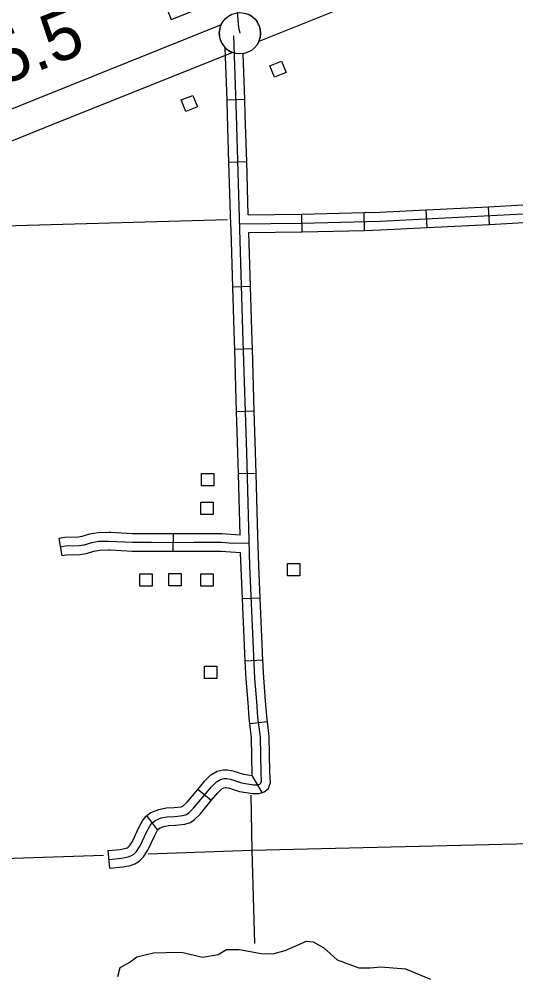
# Model space of a CAD drawing. Extents: x 1084508 to 1142749, y 1057638 to 1093403.
# Drawn here: x 1133393 to 1134713, y 1084323 to 1086863 of the extents above; entities that cross this region are included whole.
import ezdxf

# ---------------------------------------------------------------- set-up
doc = ezdxf.new("R2010")
doc.units = 0
for name, color, linetype in [('Level 15', 7, 'Continuous'), ('Level 24', 7, 'Continuous'), ('Level 31', 7, 'Continuous'), ('Level 32', 7, 'Continuous'), ('Level 45', 7, 'Continuous'), ('Level 47', 7, 'Continuous'), ('Level 48', 7, 'Continuous'), ('Level 5', 7, 'Continuous'), ('Level 56', 7, 'Continuous'), ('Level 58', 7, 'Continuous')]:
    doc.layers.add(name, color=color, linetype=linetype)

msp = doc.modelspace()

# ---------------------------------------------------------------- linework, layer by layer
at = {"layer": 'Level 15'}
for points in [[(1136150.6, 1087655.5), (1135841.9, 1087531), (1135088, 1087229.3), (1134295.7, 1086910.2), (1134030.4, 1086803.6)], [(1133929.8, 1086847.7), (1133432.7, 1086648), (1133185.8, 1086548.9), (1133024.2, 1086483.6), (1132888.2, 1086425.3), (1132540.5, 1086251), (1132219, 1086089.1), (1131123.1, 1085537.3)], [(1131158.4, 1085467.2), (1132254.3, 1086019.1), (1132575.7, 1086180.9), (1132921.3, 1086354.1), (1133054.4, 1086411.2), (1133215.1, 1086476.1), (1133461.9, 1086575.2), (1133959.1, 1086774.9)]]:
    msp.add_lwpolyline(points, dxfattribs=at)
for start, end in [(336.3059, 67.4754), (156.3048, 247.4741)]:
    msp.add_arc((1133980.1, 1086825.7), 54.9, start, end, dxfattribs=at)
at = {"layer": 'Level 24'}
msp.add_circle((1133980.1, 1086825.7), 54.9, dxfattribs=at)
at = {"layer": 'Level 31'}
msp.add_lwpolyline([(1133837.3, 1089413.7), (1133848.3, 1089187.5), (1133855.5, 1088987.4), (1133862.3, 1088867.2), (1133862.3, 1088826), (1133870, 1088642), (1133877.3, 1088313.9), (1133883.6, 1088196.5), (1133887.5, 1088158.4), (1133894.6, 1088120.1), (1133914.6, 1088043.4), (1133930.3, 1087984.8), (1133935.1, 1087943.1), (1133945.6, 1087661.1), (1133951.7, 1087344.8), (1133958.9, 1087094.3), (1133971.3, 1086903.5), (1133976.5, 1086841.1), (1133980.1, 1086825.7)], dxfattribs=at)
at = {"layer": 'Level 32'}
for p, q in [((1133992.9, 1086649.8), (1133945.9, 1086648.2)), ((1133998.1, 1086484), (1133951, 1086482.6)), ((1134643.1, 1086317.8), (1134640.7, 1086364.8)), ((1134145.7, 1086297.7), (1134144.6, 1086344.8)), ((1134311.4, 1086301.9), (1134310.2, 1086348.9)), ((1134477.6, 1086309.3), (1134475.2, 1086356.3)), ((1134008.1, 1086152.7), (1133961, 1086151.3)), ((1134013.2, 1085987.1), (1133966.1, 1085985.6)), ((1134018.3, 1085821.4), (1133971.2, 1085820)), ((1134023.2, 1085655.7), (1133976.2, 1085654.4)), ((1134034, 1085324.8), (1133987, 1085322.8)), ((1134041.2, 1085159.2), (1133994.2, 1085157.2)), ((1134053.2, 1084995.8), (1134006.5, 1084990.1)), ((1134038.8, 1084807.5), (1134012.8, 1084853)), ((1133904, 1084786.2), (1133867.8, 1084816.3)), ((1133761, 1084708.9), (1133733.1, 1084746.8)), ((1133634.8, 1084606.6), (1133629.8, 1084653.4))]:
    msp.add_line(p, q, dxfattribs=at)
for points in [[(1133632.3, 1084630), (1133665.2, 1084633.5), (1133683.2, 1084636.7), (1133690.5, 1084639.3), (1133697.9, 1084643.7), (1133705.3, 1084651.5), (1133714.8, 1084666.2), (1133732.6, 1084703.9), (1133741.2, 1084719.9), (1133746.9, 1084727.7), (1133755.1, 1084733.8), (1133771.1, 1084740.3), (1133787.1, 1084743.3), (1133807.1, 1084744.2), (1133828.7, 1084746.8), (1133837.8, 1084749.4), (1133843.9, 1084754.2), (1133856.9, 1084766.3), (1133904.1, 1084823.1), (1133917.5, 1084836.1), (1133928.3, 1084842.6), (1133938.3, 1084844.7), (1133945.2, 1084844.7), (1133955.2, 1084843), (1133984.2, 1084833.5), (1134015.8, 1084828.7), (1134027.5, 1084828.7), (1134033.2, 1084830.4), (1134035.8, 1084832.6), (1134037.5, 1084837.8), (1134036.2, 1084860.8), (1134034.5, 1084954.8), (1134028, 1085008.5), (1134024.9, 1085049.3), (1134019.7, 1085110.8), (1134006.7, 1085410.3), (1133998.1, 1085711.9), (1133989, 1086007.4), (1133979.9, 1086304.3), (1133970.8, 1086608.5), (1133963.7, 1086819.1)], [(1133945.9, 1086648.2), (1133941.2, 1086786.9)], [(1133992.9, 1086649.8), (1133988.8, 1086771.4)], [(1133951, 1086482.6), (1133947.3, 1086607.7), (1133945.9, 1086648.2)], [(1133998.1, 1086484), (1133994.3, 1086609.2), (1133992.9, 1086649.8)], [(1133955.9, 1086317), (1133951, 1086482.6)], [(1134002.3, 1086343.3), (1133998.1, 1086484)], [(1134475.2, 1086356.3), (1134640.7, 1086364.8)], [(1134640.7, 1086364.8), (1134731.3, 1086369.5), (1134805.8, 1086374.4)], [(1133979.4, 1086319.5), (1134144, 1086321.3), (1134352.4, 1086326.5), (1134732.7, 1086346)], [(1134002.3, 1086343.3), (1134143.6, 1086344.8), (1134144.6, 1086344.8)], [(1134144.6, 1086344.8), (1134310.2, 1086348.9)], [(1134310.2, 1086348.9), (1134351.5, 1086350), (1134475.2, 1086356.3)], [(1133961, 1086151.3), (1133956.4, 1086303.5), (1133955.9, 1086317)], [(1134477.6, 1086309.3), (1134643.1, 1086317.8)], [(1134643.1, 1086317.8), (1134734.1, 1086322.5), (1134808.9, 1086327.5)], [(1134003.7, 1086296.2), (1134144.5, 1086297.7), (1134145.7, 1086297.7)], [(1134008.1, 1086152.7), (1134003.7, 1086296.2)], [(1134145.7, 1086297.7), (1134311.4, 1086301.9)], [(1134311.4, 1086301.9), (1134353.3, 1086302.9), (1134477.6, 1086309.3)], [(1133966.1, 1085985.6), (1133965.4, 1086006.7), (1133961, 1086151.3)], [(1134013.2, 1085987.1), (1134012.5, 1086008.1), (1134008.1, 1086152.7)], [(1133971.2, 1085820), (1133966.1, 1085985.6)], [(1134018.3, 1085821.4), (1134013.2, 1085987.1)], [(1133976.2, 1085654.4), (1133974.5, 1085711.2), (1133971.2, 1085820)], [(1134023.2, 1085655.7), (1134021.6, 1085712.6), (1134018.3, 1085821.4)], [(1133980.8, 1085491.9), (1133976.2, 1085654.4)], [(1134028, 1085490.1), (1134023.2, 1085655.7)], [(1133839.1, 1085495.5), (1133801.8, 1085495.1)], [(1133980.8, 1085491.9), (1133932.4, 1085495.7), (1133857.6, 1085495.7), (1133839.1, 1085495.5)], [(1134034, 1085324.8), (1134030.3, 1085411.1), (1134028, 1085490.1)], [(1134005, 1085470.3), (1133962.3, 1085469.8), (1133931.5, 1085472.2), (1133857.7, 1085472.2), (1133802.1, 1085471.6)], [(1133839.6, 1085448.5), (1133802.3, 1085448.1)], [(1133981.7, 1085444.6), (1133930.5, 1085448.7), (1133857.8, 1085448.7), (1133839.6, 1085448.5)], [(1133987, 1085322.8), (1133981.7, 1085444.6)], [(1133994.2, 1085157.2), (1133987, 1085322.8)], [(1134041.2, 1085159.2), (1134034, 1085324.8)], [(1134006.5, 1084990.1), (1134004.5, 1085006.2), (1134001.5, 1085047.4), (1133996.2, 1085109.3), (1133994.2, 1085157.2)], [(1134053.2, 1084995.8), (1134051.4, 1085010.8), (1134048.4, 1085051.1), (1134043.2, 1085112.3), (1134041.2, 1085159.2)], [(1134038.8, 1084807.5), (1134044.6, 1084809.3), (1134056, 1084818.8), (1134061.2, 1084834.6), (1134059.7, 1084861.6), (1134058, 1084956.4), (1134053.2, 1084995.8)], [(1134012.8, 1084853), (1134010.9, 1084953.2), (1134006.5, 1084990.1)], [(1133867.8, 1084816.3), (1133886.8, 1084839.1), (1133903.1, 1084854.9), (1133919.5, 1084864.7), (1133935.8, 1084868.3), (1133947.3, 1084868.3), (1133960.9, 1084865.9), (1133989.7, 1084856.4), (1134012.8, 1084853)], [(1133733.1, 1084746.8), (1133743.5, 1084754.5), (1133764.4, 1084763), (1133784.4, 1084766.8), (1133805.1, 1084767.7), (1133824.1, 1084769.9), (1133826.9, 1084770.8), (1133828.5, 1084772), (1133839.7, 1084782.5), (1133867.8, 1084816.3)], [(1133904, 1084786.2), (1133921.4, 1084807), (1133931.9, 1084817.3), (1133937.1, 1084820.4), (1133940.8, 1084821.2), (1133943.2, 1084821.2), (1133949.5, 1084820.1), (1133978.7, 1084810.5), (1134014.1, 1084805.2), (1134031.1, 1084805.2), (1134038.8, 1084807.5)], [(1133761, 1084708.9), (1133766.7, 1084713.1), (1133777.8, 1084717.6), (1133789.9, 1084719.9), (1133809, 1084720.7), (1133833.4, 1084723.6), (1133848.7, 1084728), (1133859.2, 1084736.3), (1133874, 1084750.1), (1133904, 1084786.2)], [(1133629.8, 1084653.4), (1133661.9, 1084656.8), (1133677.1, 1084659.6), (1133680.6, 1084660.8), (1133683.1, 1084662.2), (1133686.7, 1084666), (1133694.2, 1084677.6), (1133711.5, 1084714.5), (1133721.2, 1084732.5), (1133729.9, 1084744.5), (1133733, 1084746.8)], [(1133634.8, 1084606.6), (1133668.5, 1084610.2), (1133689.2, 1084613.9), (1133700.5, 1084617.9), (1133712.7, 1084625.1), (1133723.9, 1084636.9), (1133735.4, 1084654.7), (1133753.6, 1084693.3), (1133761.2, 1084707.4), (1133763.8, 1084711), (1133761, 1084708.9)]]:
    msp.add_lwpolyline(points, dxfattribs=at)
at = {"layer": 'Level 45'}
msp.add_line((1133802.3, 1085495.1), (1133801.8, 1085448.1), dxfattribs=at)
for points in [[(1133637.5, 1085498.5), (1133631.3, 1085498.8), (1133603.6, 1085498.1), (1133580.1, 1085494.6), (1133560.3, 1085487.9), (1133551.1, 1085486.6), (1133514.5, 1085486), (1133498.8, 1085483.3), (1133506.9, 1085436.9)], [(1133802.1, 1085471.6), (1133745.3, 1085472.2), (1133694.5, 1085472.2), (1133631, 1085475.2), (1133605.6, 1085474.6), (1133585.7, 1085471.6), (1133565.7, 1085464.9), (1133553, 1085463.1), (1133516.7, 1085462.5), (1133502.8, 1085460.1)], [(1133802.3, 1085495.1), (1133745.4, 1085495.7), (1133695, 1085495.7), (1133637.5, 1085498.5)], [(1133635.3, 1085451.5), (1133630.7, 1085451.7), (1133607.7, 1085451.1), (1133591.2, 1085448.6), (1133571.1, 1085441.9), (1133554.9, 1085439.6), (1133519, 1085439), (1133506.9, 1085436.9)], [(1133801.8, 1085448.1), (1133745.1, 1085448.7), (1133693.9, 1085448.7), (1133635.3, 1085451.5)]]:
    msp.add_lwpolyline(points, dxfattribs=at)
at = {"layer": 'Level 47'}
msp.add_lwpolyline([(1133655.4, 1084319), (1133661.8, 1084343.2), (1133687.2, 1084357.2), (1133706.3, 1084371.2), (1133750.8, 1084381.4), (1133783.8, 1084382.6), (1133824.5, 1084383.9), (1133880.5, 1084369.9), (1133922.4, 1084377.6), (1133944, 1084390.3), (1133978.4, 1084390.3), (1133988.5, 1084389), (1134036.8, 1084380.1), (1134067.3, 1084378.8), (1134100.4, 1084387.7), (1134157.1, 1084413.2), (1134174.9, 1084410.6), (1134202.9, 1084395.4), (1134238.5, 1084363.6), (1134295.7, 1084341.9), (1134326.2, 1084341.9), (1134354.2, 1084344.5), (1134420.3, 1084339.4), (1134486.4, 1084311.4)], dxfattribs=at)
at = {"layer": 'Level 5'}
for points in [[(1132821.6, 1086298.6), (1133946.9, 1086330.9)], [(1134008.6, 1084800.9), (1134011.8, 1084654.2)], [(1134011.8, 1084654.2), (1135454.8, 1084689.4)], [(1132395.6, 1084600.7), (1133617.8, 1084641.2)], [(1133736.2, 1084645.1), (1134011.8, 1084654.2)], [(1134011.8, 1084654.2), (1134018.9, 1084406.5)]]:
    msp.add_lwpolyline(points, dxfattribs=at)
at = {"layer": 'Level 56'}
for points in [[(1134072.1, 1086708.9), (1134059.9, 1086739.3), (1134090.3, 1086751.5), (1134102.5, 1086721.2)], [(1133836.5, 1086618.2), (1133824.3, 1086648.5), (1133854.7, 1086660.7), (1133866.9, 1086630.4)], [(1133878.3, 1085623.3), (1133878.3, 1085656), (1133911.1, 1085656), (1133911.1, 1085623.3)], [(1133876.3, 1085546.5), (1133876.3, 1085579.2), (1133909.1, 1085579.2), (1133909.1, 1085546.5)], [(1134106.4, 1085383.5), (1134106.4, 1085416.2), (1134139.2, 1085416.2), (1134139.2, 1085383.5)], [(1133714.3, 1085356.3), (1133714.3, 1085389), (1133747.1, 1085389), (1133747.1, 1085356.3)], [(1133791.3, 1085357), (1133791.3, 1085389.6), (1133824, 1085389.6), (1133824, 1085357)], [(1133876.6, 1085355.9), (1133876.6, 1085388.6), (1133909.3, 1085388.6), (1133909.3, 1085355.9)], [(1133885.7, 1085110.5), (1133885.7, 1085143.2), (1133918.5, 1085143.2), (1133918.5, 1085110.5)]]:
    msp.add_lwpolyline(points, close=True, dxfattribs=at)
at = {"layer": 'Level 58'}
msp.add_lwpolyline([(1133797.6, 1086862.2), (1133871.5, 1086891.9), (1133855.9, 1086931), (1133820.9, 1086916.9), (1133806.8, 1086951.9), (1133767.8, 1086936.2)], close=True, dxfattribs=at)

# ---------------------------------------------------------------- texts
at = {"layer": 'Level 48'}
msp.add_text('5.5', height=132.58, rotation=21.8851, dxfattribs=at).set_placement((1133347.7, 1086685.4))

doc.saveas('drawing.dxf')
